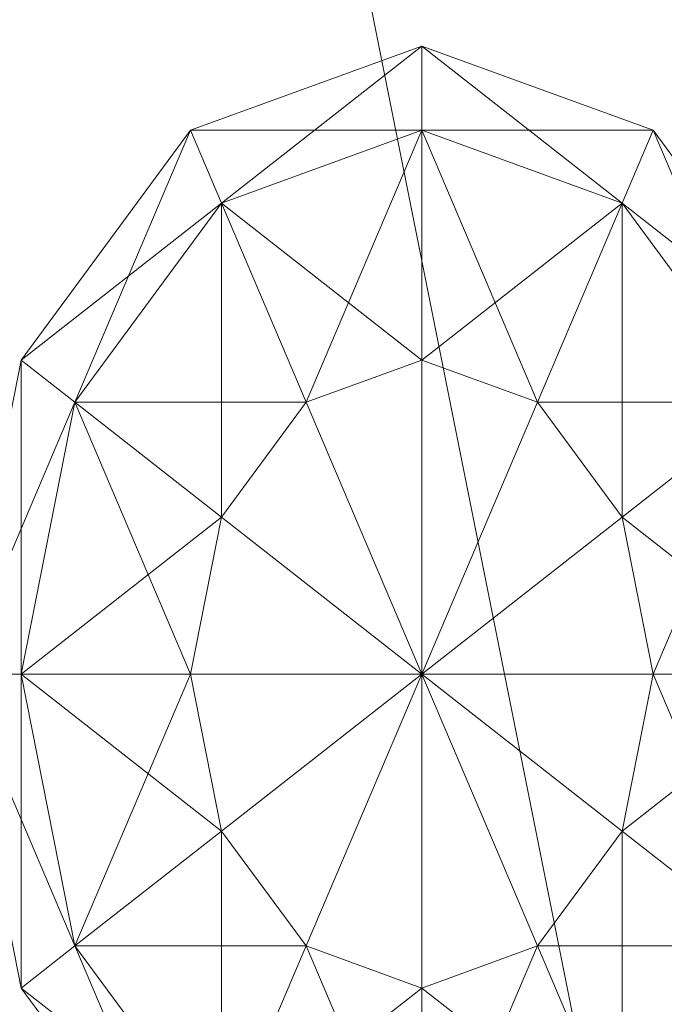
# Model space of a CAD drawing. Header units: millimetres. Extents: x -1675 to 29381, y -3645 to 22555.
# Tile 794 of 834: x 21029 to 21224, y 18620 to 18918. Entities that reach past the tile are written whole.
import ezdxf

# ---------------------------------------------------------------- set-up
doc = ezdxf.new("R2010")
doc.units = ezdxf.units.MM
doc.layers.add('A-GENM-____-OTLN', color=13, linetype='Continuous', lineweight=9)

msp = doc.modelspace()

# ---------------------------------------------------------------- meshes
at = {"layer": 'A-GENM-____-OTLN'}
mesh = msp.add_polyface(dxfattribs=at)
corners = [(19076.83, 22250, 1), (19076.83, 21950, 1), (18946.97, 21950, 1), (18046.02, 21950, 1), (16456.02, 20320, 1), (16432.02, 20500, 1), (16456.02, 20500, 1), (16432.02, 22250, 1), (16636.02, 21950, 1), (16456.02, 21950, 1), (16636.02, 16611.28, 1), (16456.02, 18420, 1), (26236.02, 21950, 1), (26169.77, 21950, 1), (26536.02, 22250, 1), (26536.02, 16140, 1), (26236.02, 16340, 1), (21966.02, 18270, 1), (21966.02, 18506.61, 1), (22166.02, 18670.43, 1), (22166.02, 17940, 1), (20916.02, 18270, 1), (21266.02, 18090, 1), (20916.02, 18090, 1), (20916.02, 20020, 1), (20736.02, 17970, 1), (20736.02, 21950, 1), (20196.02, 21950, 1), (24886.02, 21950, 1), (22166.02, 21950, 1), (22166.02, 20850, 1), (21966.02, 20850, 1), (21966.02, 20020, 1), (22166.02, 20200, 1), (21266.02, 18270, 1), (22736.02, 21950, 1), (21966.02, 21950, 1), (21966.02, 20020, 1), (21966.02, 20200, 1), (20916.02, 20200, 1), (20916.02, 21950, 1)]
mesh.append_faces([[corners[k] for k in face] for face in [(22, 21, 34)]], dxfattribs={"vtx0": -1})
mesh.append_faces([[corners[k] for k in face] for face in [(3, 0, 2), (0, 3, 7), (10, 11, 8), (15, 12, 14), (12, 15, 16), (20, 17, 19), (28, 14, 13), (35, 14, 28), (37, 33, 32), (14, 35, 0), (33, 37, 38), (24, 39, 37), (40, 0, 36)]], dxfattribs={"vtx0": -1, "vtx1": -1})
mesh.append_faces([[corners[k] for k in face] for face in [(9, 7, 8), (4, 6, 8), (0, 29, 36), (0, 40, 26), (26, 39, 24)]], dxfattribs={"vtx0": -1, "vtx1": -1, "vtx2": -1})
mesh.append_faces([[corners[k] for k in face] for face in [(0, 1, 2), (4, 5, 6), (7, 3, 8), (8, 11, 4), (21, 22, 23), (24, 25, 26), (32, 33, 19), (19, 18, 32), (29, 31, 36), (0, 35, 29), (25, 24, 21), (26, 40, 39)]], dxfattribs={"vtx0": -1, "vtx2": -1})
mesh.append_faces([[corners[k] for k in face] for face in [(6, 9, 8), (12, 13, 14), (17, 18, 19), (27, 1, 0), (26, 27, 0), (39, 38, 37)]], dxfattribs={"vtx1": -1, "vtx2": -1})
mesh.append_faces([[corners[k] for k in face] for face in [(29, 30, 31)]], dxfattribs={"vtx2": -1})
mesh = msp.add_polyface(dxfattribs=at)
corners = [(16432.02, 20500, 2949), (16456.02, 21950, 2949), (16456.02, 20500, 2949), (16432.02, 18420, 2949), (16456.02, 20320, 2949), (16456.02, 18420, 2949), (19076.83, 16340, 2949), (18946.97, 21950, 2949), (19076.83, 21950, 2949), (16636.02, 16611.28, 2949), (16636.02, 21950, 2949), (20736.02, 17970, 2949), (20736.02, 21950, 2949), (21266.02, 18270, 2949), (20916.02, 18270, 2949), (20916.02, 20020, 2949), (16636.02, 21950, 2949), (16636.02, 16611.28, 2949), (16456.02, 18240, 2949), (16432.02, 18240, 2949), (16456.02, 18240, 2949), (16432.02, 18240, 2949), (20916.02, 17970, 2949), (20916.02, 18090, 2949), (21266.02, 18090, 2949), (20736.02, 17499.08, 2949), (19076.83, 22250, 2949), (16432.02, 20320, 2949), (16432.02, 21950, 2949), (16432.02, 22250, 2949), (18046.02, 21950, 2949), (20916.02, 20020, 2949), (20196.02, 21950, 2949), (22166.02, 21950, 2949), (21966.02, 21950, 2949), (20916.02, 21950, 2949), (20916.02, 20200, 2949)]
mesh.append_faces([[corners[k] for k in face] for face in [(30, 26, 7), (26, 30, 29)]], dxfattribs={"vtx0": -1, "vtx1": -1})
mesh.append_faces([[corners[k] for k in face] for face in [(0, 1, 2), (3, 4, 5), (6, 7, 8), (7, 6, 9), (11, 6, 8), (16, 9, 17), (18, 19, 20), (19, 18, 21), (22, 23, 24), (25, 22, 24), (26, 8, 7), (5, 19, 3), (4, 27, 0), (1, 28, 29), (19, 5, 20), (4, 0, 2), (1, 29, 16), (2, 1, 16), (17, 5, 16), (4, 2, 16), (16, 5, 4), (14, 24, 23), (23, 22, 11), (31, 11, 12), (24, 14, 13), (11, 14, 23), (26, 33, 34), (35, 26, 34), (26, 35, 12), (12, 36, 31), (12, 35, 36)]], dxfattribs={"vtx0": -1, "vtx1": -1, "vtx2": -1})
mesh.append_faces([[corners[k] for k in face] for face in [(9, 10, 7), (13, 14, 15), (9, 16, 10), (29, 30, 16), (11, 31, 14)]], dxfattribs={"vtx0": -1, "vtx2": -1})
mesh.append_faces([[corners[k] for k in face] for face in [(8, 12, 11), (32, 8, 26), (12, 32, 26)]], dxfattribs={"vtx1": -1, "vtx2": -1})
mesh = msp.add_polyface(dxfattribs=at)
corners = [(26536.02, 16140, -50), (19076.83, 22250, -50), (26536.02, 22250, -50)]
mesh.append_faces([[corners[k] for k in face] for face in [(1, 2, 0)]])
mesh = msp.add_polyface(dxfattribs=at)
corners = [(19076.83, 16140, -50), (19076.83, 22250, -50), (26536.02, 16140, -50)]
mesh.append_faces([[corners[k] for k in face] for face in [(0, 1, 2)]])
mesh = msp.add_polyface(dxfattribs=at)
corners = [(26536.02, 22250), (19076.83, 16140), (26536.02, 16140)]
mesh.append_faces([[corners[k] for k in face] for face in [(1, 2, 0)]])
mesh = msp.add_polyface(dxfattribs=at)
corners = [(19076.83, 22250), (19076.83, 16140), (26536.02, 22250)]
mesh.append_faces([[corners[k] for k in face] for face in [(0, 1, 2)]])
mesh = msp.add_polyface(dxfattribs=at)
corners = [(26536.02, 16140, 2950), (19076.83, 22250, 2950), (26536.02, 22250, 2950)]
mesh.append_faces([[corners[k] for k in face] for face in [(1, 2, 0)]])
mesh = msp.add_polyface(dxfattribs=at)
corners = [(19076.83, 16140, 2950), (19076.83, 22250, 2950), (26536.02, 16140, 2950)]
mesh.append_faces([[corners[k] for k in face] for face in [(0, 1, 2)]])
mesh = msp.add_polyface(dxfattribs=at)
corners = [(26536.02, 22250, 3000), (19076.83, 16140, 3000), (26536.02, 16140, 3000)]
mesh.append_faces([[corners[k] for k in face] for face in [(1, 2, 0)]])
mesh = msp.add_polyface(dxfattribs=at)
corners = [(19076.83, 22250, 3000), (19076.83, 16140, 3000), (26536.02, 22250, 3000)]
mesh.append_faces([[corners[k] for k in face] for face in [(0, 1, 2)]])
mesh = msp.add_polyface(dxfattribs=at)
corners = [(26169.77, 21950, 2949), (26236.02, 21950, 2949), (26236.02, 16340, 2949), (22166.02, 18670.43, 2949), (22166.02, 21950, 2949), (21966.02, 20850, 2949), (20916.02, 21950, 2949), (21966.02, 21950, 2949), (20916.02, 20200, 2949), (21966.02, 20200, 2949), (21966.02, 18506.61, 2949), (21966.02, 18270, 2949), (21677.17, 18270, 2949), (20916.02, 20020, 2949), (21966.02, 20020, 2949), (21266.02, 18270, 2949), (21966.02, 17940, 2949), (22166.02, 17940, 2949), (22166.02, 18670.43, 2949), (20736.02, 17499.08, 2949), (21266.02, 18090, 2949), (22166.02, 20200, 2949), (22166.02, 20850, 2949), (22166.02, 21950, 2949), (21966.02, 20020, 2949), (20916.02, 20020, 2949), (26169.77, 21950, 2949), (26536.02, 22250, 2949), (26536.02, 16140, 2949), (24886.02, 21950, 2949), (22736.02, 21950, 2949), (19076.83, 22250, 2949)]
mesh.append_faces([[corners[k] for k in face] for face in [(4, 22, 23), (28, 1, 27), (29, 27, 26), (30, 27, 29), (27, 30, 31)]], dxfattribs={"vtx0": -1, "vtx1": -1})
mesh.append_faces([[corners[k] for k in face] for face in [(3, 0, 2), (5, 6, 7), (6, 5, 8), (5, 9, 8), (10, 11, 12), (13, 14, 10), (10, 12, 15), (15, 13, 10), (16, 12, 11), (17, 18, 3), (16, 19, 12), (20, 15, 12), (20, 12, 19), (21, 9, 5), (21, 3, 18), (21, 5, 22), (3, 21, 4), (22, 4, 21), (13, 24, 14), (1, 28, 2), (11, 17, 16), (11, 10, 18), (17, 11, 18), (23, 22, 5), (14, 21, 18), (18, 10, 14), (23, 5, 7), (24, 21, 14), (21, 24, 9), (8, 9, 24), (25, 8, 24)]], dxfattribs={"vtx0": -1, "vtx1": -1, "vtx2": -1})
mesh.append_faces([[corners[k] for k in face] for face in [(3, 4, 0), (24, 13, 25), (31, 30, 23)]], dxfattribs={"vtx0": -1, "vtx2": -1})
mesh.append_faces([[corners[k] for k in face] for face in [(0, 1, 2), (1, 26, 27)]], dxfattribs={"vtx1": -1, "vtx2": -1})
mesh = msp.add_polyface(dxfattribs=at)
corners = [(21966.02, 21950, 3200), (21966.02, 20850, 3200), (22166.02, 20850, 3200), (22166.02, 21950, 3200), (22736.02, 21950, 3200), (22736.02, 22250, 3200), (20196.02, 22250, 3200), (20196.02, 21950, 3200), (20736.02, 21950, 3200), (20736.02, 17970, 3200), (20916.02, 17970, 3200), (20916.02, 18090, 3200), (21266.02, 18090, 3200), (21266.02, 18270, 3200), (20916.02, 18270, 3200), (20916.02, 20020, 3200), (21966.02, 20020, 3200), (21966.02, 17940, 3200), (22166.02, 17940, 3200), (22166.02, 20200, 3200), (20916.02, 20200, 3200), (20916.02, 21950, 3200)]
mesh.append_faces([[corners[k] for k in face] for face in [(14, 11, 12, 13)]], dxfattribs={"vtx0": -1})
mesh.append_faces([[corners[k] for k in face] for face in [(9, 14, 15, 8), (20, 15, 16, 19), (6, 21, 0, 5)]], dxfattribs={"vtx0": -1, "vtx2": -1})
mesh.append_faces([[corners[k] for k in face] for face in [(18, 19, 16, 17)]], dxfattribs={"vtx1": -1})
mesh.append_faces([[corners[k] for k in face] for face in [(20, 21, 8, 15)]], dxfattribs={"vtx1": -1, "vtx2": -1, "vtx3": -1})
mesh.append_faces([[corners[k] for k in face] for face in [(9, 10, 11, 14), (6, 7, 8, 21), (3, 4, 5, 0)]], dxfattribs={"vtx2": -1, "vtx3": -1})
mesh.append_faces([[corners[k] for k in face] for face in [(0, 1, 2, 3)]], dxfattribs={"vtx3": -1})
mesh = msp.add_polyface(dxfattribs=at)
corners = [(20916.02, 18270), (21246.02, 18270), (21246.02, 18090), (20916.02, 18090), (20916.02, 17970), (20736.02, 17970), (20736.02, 21950), (20196.02, 21950), (20196.02, 22250), (22736.02, 22250), (22736.02, 21950), (22166.02, 21950), (22166.02, 20870), (21966.02, 20870), (21966.02, 21950), (20916.02, 21950), (20916.02, 20200), (21616.02, 20200), (21616.02, 20180), (22166.02, 20180), (22166.02, 17940), (21986.02, 17940), (21986.02, 18630), (21966.02, 18630), (21966.02, 20020), (20916.02, 20020)]
mesh.append_faces([[corners[k] for k in face] for face in [(22, 19, 20, 21), (14, 11, 12, 13)]], dxfattribs={"vtx0": -1})
mesh.append_faces([[corners[k] for k in face] for face in [(18, 25, 16, 17), (8, 15, 6, 7)]], dxfattribs={"vtx0": -1, "vtx1": -1})
mesh.append_faces([[corners[k] for k in face] for face in [(6, 15, 16, 25)]], dxfattribs={"vtx0": -1, "vtx2": -1, "vtx3": -1})
mesh.append_faces([[corners[k] for k in face] for face in [(18, 19, 24, 25), (8, 9, 14, 15), (25, 0, 5, 6)]], dxfattribs={"vtx1": -1, "vtx3": -1})
mesh.append_faces([[corners[k] for k in face] for face in [(22, 23, 24, 19), (9, 10, 11, 14), (3, 4, 5, 0)]], dxfattribs={"vtx2": -1, "vtx3": -1})
mesh.append_faces([[corners[k] for k in face] for face in [(0, 1, 2, 3)]], dxfattribs={"vtx3": -1})
mesh = msp.add_polyface(dxfattribs=at)
corners = [(19076.83, 16340, 1), (18946.97, 21950, 1), (19076.83, 21950, 1), (20736.02, 17070, 1), (20736.02, 16340, 1), (19320.99, 16340, 1), (20736.02, 17499.08, 1), (20736.02, 17970, 1), (20736.02, 21950, 1), (26169.77, 21950, 1), (26236.02, 21950, 1), (26236.02, 16340, 1), (22166.02, 16340, 1), (22166.02, 18670.43, 1), (22166.02, 21950, 1), (21966.02, 20850, 1), (20916.02, 21950, 1), (21966.02, 21950, 1), (20916.02, 20200, 1), (21966.02, 20200, 1), (21966.02, 18506.61, 1), (21966.02, 18270, 1), (21677.17, 18270, 1), (21266.02, 18270, 1), (20916.02, 18270, 1), (20916.02, 20020, 1), (21966.02, 20020, 1), (20916.02, 17070, 1), (21966.02, 17940, 1), (22166.02, 17940, 1), (22166.02, 18670.43, 1), (21966.02, 17040, 1), (20916.02, 16140, 1), (22166.02, 17040, 1), (20916.02, 17970, 1), (20916.02, 18090, 1), (21266.02, 18090, 1), (22166.02, 20200, 1), (22166.02, 20850, 1), (22166.02, 21950, 1), (21966.02, 20020, 1), (20916.02, 20020, 1)]
mesh.append_faces([[corners[k] for k in face] for face in [(15, 16, 17), (14, 38, 39), (40, 25, 41)]], dxfattribs={"vtx0": -1})
mesh.append_faces([[corners[k] for k in face] for face in [(16, 15, 18), (28, 22, 21), (31, 29, 33), (37, 13, 30)]], dxfattribs={"vtx0": -1, "vtx1": -1})
mesh.append_faces([[corners[k] for k in face] for face in [(5, 6, 3), (7, 0, 2), (5, 7, 6), (13, 9, 11), (20, 22, 23), (23, 25, 20), (28, 6, 22), (29, 13, 12), (6, 28, 27), (29, 12, 33), (28, 31, 27), (6, 34, 36), (36, 22, 6), (13, 37, 14), (38, 14, 37)]], dxfattribs={"vtx0": -1, "vtx1": -1, "vtx2": -1})
mesh.append_faces([[corners[k] for k in face] for face in [(0, 1, 2), (7, 5, 0), (13, 14, 9), (15, 19, 18), (25, 26, 20), (31, 32, 27), (31, 28, 29), (6, 7, 34), (37, 15, 38), (25, 40, 26)]], dxfattribs={"vtx0": -1, "vtx2": -1})
mesh.append_faces([[corners[k] for k in face] for face in [(11, 12, 13), (20, 21, 22), (27, 3, 6), (29, 30, 13), (36, 23, 22), (37, 19, 15)]], dxfattribs={"vtx1": -1, "vtx2": -1})
mesh.append_faces([[corners[k] for k in face] for face in [(3, 4, 5), (2, 8, 7), (9, 10, 11), (23, 24, 25), (34, 35, 36)]], dxfattribs={"vtx2": -1})
mesh = msp.add_polyface(dxfattribs=at)
corners = [(20876.02, 19010, 760), (21356.02, 19010, 760), (21356.02, 18430, 760), (20876.02, 18430, 760)]
mesh.append_faces([[corners[k] for k in face] for face in [(1, 2, 3, 0)]])
mesh = msp.add_polyface(dxfattribs=at)
corners = [(20876.02, 19010, 840), (20876.02, 18430, 840), (21356.02, 18430, 840), (21356.02, 19010, 840)]
mesh.append_faces([[corners[k] for k in face] for face in [(0, 1, 2, 3)]])
mesh = msp.add_polyface(dxfattribs=at)
corners = [(20916.02, 18970, 40), (21316.02, 18970, 40), (21316.02, 18470, 40), (20916.02, 18470, 40)]
mesh.append_faces([[corners[k] for k in face] for face in [(1, 2, 3, 0)]])
mesh = msp.add_polyface(dxfattribs=at)
corners = [(20916.02, 18970, 760), (20916.02, 18470, 760), (21316.02, 18470, 760), (21316.02, 18970, 760)]
mesh.append_faces([[corners[k] for k in face] for face in [(0, 1, 2, 3)]])
mesh = msp.add_polyface(dxfattribs=at)
corners = [(21151.02, 18910, 830), (21081.02, 18884.54, 830), (21090.39, 18862.5, 852.5)]
mesh.append_faces([[corners[k] for k in face] for face in [(1, 2, 0)]])
mesh = msp.add_polyface(dxfattribs=at)
corners = [(21151.02, 18884.54, 807.5), (21081.02, 18884.54, 830), (21151.02, 18910, 830)]
mesh.append_faces([[corners[k] for k in face] for face in [(0, 1, 2)]])
mesh = msp.add_polyface(dxfattribs=at)
corners = [(21151.02, 18910, 830), (21090.39, 18862.5, 852.5), (21151.02, 18884.54, 852.5)]
mesh.append_faces([[corners[k] for k in face] for face in [(1, 2, 0)]])
mesh = msp.add_polyface(dxfattribs=at)
corners = [(21221.02, 18884.54, 830), (21151.02, 18910, 830), (21151.02, 18884.54, 852.5)]
mesh.append_faces([[corners[k] for k in face] for face in [(2, 0, 1)]])
mesh = msp.add_polyface(dxfattribs=at)
corners = [(21211.64, 18862.5, 807.5), (21151.02, 18884.54, 807.5), (21151.02, 18910, 830)]
mesh.append_faces([[corners[k] for k in face] for face in [(0, 1, 2)]])
mesh = msp.add_polyface(dxfattribs=at)
corners = [(21211.64, 18862.5, 807.5), (21151.02, 18910, 830), (21221.02, 18884.54, 830)]
mesh.append_faces([[corners[k] for k in face] for face in [(2, 0, 1)]])
mesh = msp.add_polyface(dxfattribs=at)
corners = [(21081.02, 18884.54, 830), (21029.77, 18815, 830), (21046.02, 18802.27, 852.5)]
mesh.append_faces([[corners[k] for k in face] for face in [(1, 2, 0)]])
mesh = msp.add_polyface(dxfattribs=at)
corners = [(21090.39, 18862.5, 807.5), (21029.77, 18815, 830), (21081.02, 18884.54, 830)]
mesh.append_faces([[corners[k] for k in face] for face in [(0, 1, 2)]])
mesh = msp.add_polyface(dxfattribs=at)
corners = [(21081.02, 18884.54, 830), (21046.02, 18802.27, 852.5), (21090.39, 18862.5, 852.5)]
mesh.append_faces([[corners[k] for k in face] for face in [(1, 2, 0)]])
mesh = msp.add_polyface(dxfattribs=at)
corners = [(21151.02, 18884.54, 807.5), (21090.39, 18862.5, 807.5), (21081.02, 18884.54, 830)]
mesh.append_faces([[corners[k] for k in face] for face in [(0, 1, 2)]])
mesh = msp.add_polyface(dxfattribs=at)
corners = [(21151.02, 18884.54, 852.5), (21090.39, 18862.5, 852.5), (21116.02, 18802.27, 868.97)]
mesh.append_faces([[corners[k] for k in face] for face in [(1, 2, 0)]])
mesh = msp.add_polyface(dxfattribs=at)
corners = [(21151.02, 18815, 791.03), (21090.39, 18862.5, 807.5), (21151.02, 18884.54, 807.5)]
mesh.append_faces([[corners[k] for k in face] for face in [(0, 1, 2)]])
mesh = msp.add_polyface(dxfattribs=at)
corners = [(21151.02, 18884.54, 852.5), (21116.02, 18802.27, 868.97), (21151.02, 18815, 868.97)]
mesh.append_faces([[corners[k] for k in face] for face in [(1, 2, 0)]])
mesh = msp.add_polyface(dxfattribs=at)
corners = [(21211.64, 18862.5, 852.5), (21151.02, 18884.54, 852.5), (21151.02, 18815, 868.97)]
mesh.append_faces([[corners[k] for k in face] for face in [(2, 0, 1)]])
mesh = msp.add_polyface(dxfattribs=at)
corners = [(21221.02, 18884.54, 830), (21151.02, 18884.54, 852.5), (21211.64, 18862.5, 852.5)]
mesh.append_faces([[corners[k] for k in face] for face in [(1, 2, 0)]])
mesh = msp.add_polyface(dxfattribs=at)
corners = [(21186.02, 18802.27, 791.03), (21151.02, 18815, 791.03), (21151.02, 18884.54, 807.5)]
mesh.append_faces([[corners[k] for k in face] for face in [(0, 1, 2)]])
mesh = msp.add_polyface(dxfattribs=at)
corners = [(21186.02, 18802.27, 791.03), (21151.02, 18884.54, 807.5), (21211.64, 18862.5, 807.5)]
mesh.append_faces([[corners[k] for k in face] for face in [(2, 0, 1)]])
mesh = msp.add_polyface(dxfattribs=at)
corners = [(21272.26, 18815, 830), (21221.02, 18884.54, 830), (21211.64, 18862.5, 852.5)]
mesh.append_faces([[corners[k] for k in face] for face in [(2, 0, 1)]])
mesh = msp.add_polyface(dxfattribs=at)
corners = [(21256.02, 18802.27, 807.5), (21211.64, 18862.5, 807.5), (21221.02, 18884.54, 830)]
mesh.append_faces([[corners[k] for k in face] for face in [(0, 1, 2)]])
mesh = msp.add_polyface(dxfattribs=at)
corners = [(21256.02, 18802.27, 807.5), (21221.02, 18884.54, 830), (21272.26, 18815, 830)]
mesh.append_faces([[corners[k] for k in face] for face in [(2, 0, 1)]])
mesh = msp.add_polyface(dxfattribs=at)
corners = [(21090.39, 18862.5, 807.5), (21046.02, 18802.27, 807.5), (21029.77, 18815, 830)]
mesh.append_faces([[corners[k] for k in face] for face in [(0, 1, 2)]])
mesh = msp.add_polyface(dxfattribs=at)
corners = [(21090.39, 18862.5, 852.5), (21046.02, 18802.27, 852.5), (21090.39, 18767.5, 868.97)]
mesh.append_faces([[corners[k] for k in face] for face in [(1, 2, 0)]])
mesh = msp.add_polyface(dxfattribs=at)
corners = [(21116.02, 18802.27, 791.03), (21046.02, 18802.27, 807.5), (21090.39, 18862.5, 807.5)]
mesh.append_faces([[corners[k] for k in face] for face in [(0, 1, 2)]])
mesh = msp.add_polyface(dxfattribs=at)
corners = [(21090.39, 18862.5, 852.5), (21090.39, 18767.5, 868.97), (21116.02, 18802.27, 868.97)]
mesh.append_faces([[corners[k] for k in face] for face in [(0, 1, 2)]])
mesh = msp.add_polyface(dxfattribs=at)
corners = [(21151.02, 18815, 791.03), (21116.02, 18802.27, 791.03), (21090.39, 18862.5, 807.5)]
mesh.append_faces([[corners[k] for k in face] for face in [(0, 1, 2)]])
mesh = msp.add_polyface(dxfattribs=at)
corners = [(21211.64, 18862.5, 852.5), (21151.02, 18815, 868.97), (21186.02, 18802.27, 868.97)]
mesh.append_faces([[corners[k] for k in face] for face in [(1, 2, 0)]])
mesh = msp.add_polyface(dxfattribs=at)
corners = [(21256.02, 18802.27, 852.5), (21211.64, 18862.5, 852.5), (21186.02, 18802.27, 868.97)]
mesh.append_faces([[corners[k] for k in face] for face in [(2, 0, 1)]])
mesh = msp.add_polyface(dxfattribs=at)
corners = [(21211.64, 18767.5, 791.03), (21186.02, 18802.27, 791.03), (21211.64, 18862.5, 807.5)]
mesh.append_faces([[corners[k] for k in face] for face in [(2, 0, 1)]])
mesh = msp.add_polyface(dxfattribs=at)
corners = [(21272.26, 18815, 830), (21211.64, 18862.5, 852.5), (21256.02, 18802.27, 852.5)]
mesh.append_faces([[corners[k] for k in face] for face in [(1, 2, 0)]])
mesh = msp.add_polyface(dxfattribs=at)
corners = [(21211.64, 18767.5, 791.03), (21211.64, 18862.5, 807.5), (21256.02, 18802.27, 807.5)]
mesh.append_faces([[corners[k] for k in face] for face in [(2, 0, 1)]])
mesh = msp.add_polyface(dxfattribs=at)
corners = [(21029.77, 18815, 830), (21011.02, 18720, 830), (21029.77, 18720, 852.5)]
mesh.append_faces([[corners[k] for k in face] for face in [(1, 2, 0)]])
mesh = msp.add_polyface(dxfattribs=at)
corners = [(21046.02, 18802.27, 807.5), (21011.02, 18720, 830), (21029.77, 18815, 830)]
mesh.append_faces([[corners[k] for k in face] for face in [(0, 1, 2)]])
mesh = msp.add_polyface(dxfattribs=at)
corners = [(21029.77, 18815, 830), (21029.77, 18720, 852.5), (21046.02, 18802.27, 852.5)]
mesh.append_faces([[corners[k] for k in face] for face in [(0, 1, 2)]])
mesh = msp.add_polyface(dxfattribs=at)
corners = [(21151.02, 18815, 868.97), (21116.02, 18802.27, 868.97), (21151.02, 18720, 875)]
mesh.append_faces([[corners[k] for k in face] for face in [(1, 2, 0)]])
mesh = msp.add_polyface(dxfattribs=at)
corners = [(21151.02, 18720, 785), (21116.02, 18802.27, 791.03), (21151.02, 18815, 791.03)]
mesh.append_faces([[corners[k] for k in face] for face in [(0, 1, 2)]])
mesh = msp.add_polyface(dxfattribs=at)
corners = [(21186.02, 18802.27, 868.97), (21151.02, 18815, 868.97), (21151.02, 18720, 875)]
mesh.append_faces([[corners[k] for k in face] for face in [(2, 0, 1)]])
mesh = msp.add_polyface(dxfattribs=at)
corners = [(21151.02, 18720, 785), (21151.02, 18815, 791.03), (21186.02, 18802.27, 791.03)]
mesh.append_faces([[corners[k] for k in face] for face in [(2, 0, 1)]])
mesh = msp.add_polyface(dxfattribs=at)
corners = [(21046.02, 18802.27, 807.5), (21029.77, 18720, 807.5), (21011.02, 18720, 830)]
mesh.append_faces([[corners[k] for k in face] for face in [(0, 1, 2)]])
mesh = msp.add_polyface(dxfattribs=at)
corners = [(21046.02, 18802.27, 852.5), (21029.77, 18720, 852.5), (21081.02, 18720, 868.97)]
mesh.append_faces([[corners[k] for k in face] for face in [(1, 2, 0)]])
mesh = msp.add_polyface(dxfattribs=at)
corners = [(21090.39, 18767.5, 791.03), (21029.77, 18720, 807.5), (21046.02, 18802.27, 807.5)]
mesh.append_faces([[corners[k] for k in face] for face in [(0, 1, 2)]])
mesh = msp.add_polyface(dxfattribs=at)
corners = [(21046.02, 18802.27, 852.5), (21081.02, 18720, 868.97), (21090.39, 18767.5, 868.97)]
mesh.append_faces([[corners[k] for k in face] for face in [(0, 1, 2)]])
mesh = msp.add_polyface(dxfattribs=at)
corners = [(21116.02, 18802.27, 791.03), (21090.39, 18767.5, 791.03), (21046.02, 18802.27, 807.5)]
mesh.append_faces([[corners[k] for k in face] for face in [(0, 1, 2)]])
mesh = msp.add_polyface(dxfattribs=at)
corners = [(21116.02, 18802.27, 868.97), (21090.39, 18767.5, 868.97), (21151.02, 18720, 875)]
mesh.append_faces([[corners[k] for k in face] for face in [(1, 2, 0)]])
mesh = msp.add_polyface(dxfattribs=at)
corners = [(21151.02, 18720, 785), (21090.39, 18767.5, 791.03), (21116.02, 18802.27, 791.03)]
mesh.append_faces([[corners[k] for k in face] for face in [(0, 1, 2)]])
mesh = msp.add_polyface(dxfattribs=at)
corners = [(21211.64, 18767.5, 868.97), (21186.02, 18802.27, 868.97), (21151.02, 18720, 875)]
mesh.append_faces([[corners[k] for k in face] for face in [(2, 0, 1)]])
mesh = msp.add_polyface(dxfattribs=at)
corners = [(21151.02, 18720, 785), (21186.02, 18802.27, 791.03), (21211.64, 18767.5, 791.03)]
mesh.append_faces([[corners[k] for k in face] for face in [(2, 0, 1)]])
mesh = msp.add_polyface(dxfattribs=at)
corners = [(21256.02, 18802.27, 852.5), (21186.02, 18802.27, 868.97), (21211.64, 18767.5, 868.97)]
mesh.append_faces([[corners[k] for k in face] for face in [(1, 2, 0)]])
mesh = msp.add_polyface(dxfattribs=at)
corners = [(21272.26, 18720, 852.5), (21256.02, 18802.27, 852.5), (21211.64, 18767.5, 868.97)]
mesh.append_faces([[corners[k] for k in face] for face in [(2, 0, 1)]])
mesh = msp.add_polyface(dxfattribs=at)
corners = [(21221.02, 18720, 791.03), (21211.64, 18767.5, 791.03), (21256.02, 18802.27, 807.5)]
mesh.append_faces([[corners[k] for k in face] for face in [(2, 0, 1)]])
mesh = msp.add_polyface(dxfattribs=at)
corners = [(21221.02, 18720, 791.03), (21256.02, 18802.27, 807.5), (21272.26, 18720, 807.5)]
mesh.append_faces([[corners[k] for k in face] for face in [(2, 0, 1)]])
mesh = msp.add_polyface(dxfattribs=at)
corners = [(21090.39, 18767.5, 791.03), (21081.02, 18720, 791.03), (21029.77, 18720, 807.5)]
mesh.append_faces([[corners[k] for k in face] for face in [(0, 1, 2)]])
mesh = msp.add_polyface(dxfattribs=at)
corners = [(21090.39, 18767.5, 868.97), (21081.02, 18720, 868.97), (21151.02, 18720, 875)]
mesh.append_faces([[corners[k] for k in face] for face in [(1, 2, 0)]])
mesh = msp.add_polyface(dxfattribs=at)
corners = [(21151.02, 18720, 785), (21081.02, 18720, 791.03), (21090.39, 18767.5, 791.03)]
mesh.append_faces([[corners[k] for k in face] for face in [(0, 1, 2)]])
mesh = msp.add_polyface(dxfattribs=at)
corners = [(21221.02, 18720, 868.97), (21211.64, 18767.5, 868.97), (21151.02, 18720, 875)]
mesh.append_faces([[corners[k] for k in face] for face in [(2, 0, 1)]])
mesh = msp.add_polyface(dxfattribs=at)
corners = [(21151.02, 18720, 785), (21211.64, 18767.5, 791.03), (21221.02, 18720, 791.03)]
mesh.append_faces([[corners[k] for k in face] for face in [(2, 0, 1)]])
mesh = msp.add_polyface(dxfattribs=at)
corners = [(21272.26, 18720, 852.5), (21211.64, 18767.5, 868.97), (21221.02, 18720, 868.97)]
mesh.append_faces([[corners[k] for k in face] for face in [(1, 2, 0)]])
mesh = msp.add_polyface(dxfattribs=at)
corners = [(21011.02, 18720, 830), (21029.77, 18625, 830), (21046.02, 18637.72, 852.5)]
mesh.append_faces([[corners[k] for k in face] for face in [(0, 1, 2)]])
mesh = msp.add_polyface(dxfattribs=at)
corners = [(21011.02, 18720, 830), (21046.02, 18637.72, 852.5), (21029.77, 18720, 852.5)]
mesh.append_faces([[corners[k] for k in face] for face in [(0, 1, 2)]])
mesh = msp.add_polyface(dxfattribs=at)
corners = [(21029.77, 18720, 807.5), (21029.77, 18625, 830), (21011.02, 18720, 830)]
mesh.append_faces([[corners[k] for k in face] for face in [(0, 1, 2)]])
mesh = msp.add_polyface(dxfattribs=at)
corners = [(21029.77, 18720, 852.5), (21046.02, 18637.72, 852.5), (21090.39, 18672.5, 868.97)]
mesh.append_faces([[corners[k] for k in face] for face in [(0, 1, 2)]])
mesh = msp.add_polyface(dxfattribs=at)
corners = [(21029.77, 18720, 852.5), (21090.39, 18672.5, 868.97), (21081.02, 18720, 868.97)]
mesh.append_faces([[corners[k] for k in face] for face in [(0, 1, 2)]])
mesh = msp.add_polyface(dxfattribs=at)
corners = [(21029.77, 18720, 807.5), (21046.02, 18637.72, 807.5), (21029.77, 18625, 830)]
mesh.append_faces([[corners[k] for k in face] for face in [(1, 2, 0)]])
mesh = msp.add_polyface(dxfattribs=at)
corners = [(21081.02, 18720, 791.03), (21046.02, 18637.72, 807.5), (21029.77, 18720, 807.5)]
mesh.append_faces([[corners[k] for k in face] for face in [(0, 1, 2)]])
mesh = msp.add_polyface(dxfattribs=at)
corners = [(21081.02, 18720, 791.03), (21090.39, 18672.5, 791.03), (21046.02, 18637.72, 807.5)]
mesh.append_faces([[corners[k] for k in face] for face in [(1, 2, 0)]])
mesh = msp.add_polyface(dxfattribs=at)
corners = [(21081.02, 18720, 868.97), (21090.39, 18672.5, 868.97), (21151.02, 18720, 875)]
mesh.append_faces([[corners[k] for k in face] for face in [(0, 1, 2)]])
mesh = msp.add_polyface(dxfattribs=at)
corners = [(21151.02, 18720, 785), (21090.39, 18672.5, 791.03), (21081.02, 18720, 791.03)]
mesh.append_faces([[corners[k] for k in face] for face in [(0, 1, 2)]])
mesh = msp.add_polyface(dxfattribs=at)
corners = [(21090.39, 18672.5, 868.97), (21116.02, 18637.72, 868.97), (21151.02, 18720, 875)]
mesh.append_faces([[corners[k] for k in face] for face in [(0, 1, 2)]])
mesh = msp.add_polyface(dxfattribs=at)
corners = [(21151.02, 18720, 785), (21116.02, 18637.72, 791.03), (21090.39, 18672.5, 791.03)]
mesh.append_faces([[corners[k] for k in face] for face in [(0, 1, 2)]])
mesh = msp.add_polyface(dxfattribs=at)
corners = [(21116.02, 18637.72, 868.97), (21151.02, 18625, 868.97), (21151.02, 18720, 875)]
mesh.append_faces([[corners[k] for k in face] for face in [(0, 1, 2)]])
mesh = msp.add_polyface(dxfattribs=at)
corners = [(21151.02, 18720, 785), (21151.02, 18625, 791.03), (21116.02, 18637.72, 791.03)]
mesh.append_faces([[corners[k] for k in face] for face in [(0, 1, 2)]])
mesh = msp.add_polyface(dxfattribs=at)
corners = [(21151.02, 18625, 868.97), (21186.02, 18637.72, 868.97), (21151.02, 18720, 875)]
mesh.append_faces([[corners[k] for k in face] for face in [(2, 0, 1)]])
mesh = msp.add_polyface(dxfattribs=at)
corners = [(21211.64, 18672.5, 868.97), (21221.02, 18720, 868.97), (21151.02, 18720, 875)]
mesh.append_faces([[corners[k] for k in face] for face in [(2, 0, 1)]])
mesh = msp.add_polyface(dxfattribs=at)
corners = [(21186.02, 18637.72, 868.97), (21211.64, 18672.5, 868.97), (21151.02, 18720, 875)]
mesh.append_faces([[corners[k] for k in face] for face in [(2, 0, 1)]])
mesh = msp.add_polyface(dxfattribs=at)
corners = [(21151.02, 18720, 785), (21186.02, 18637.72, 791.03), (21151.02, 18625, 791.03)]
mesh.append_faces([[corners[k] for k in face] for face in [(1, 2, 0)]])
mesh = msp.add_polyface(dxfattribs=at)
corners = [(21151.02, 18720, 785), (21221.02, 18720, 791.03), (21211.64, 18672.5, 791.03)]
mesh.append_faces([[corners[k] for k in face] for face in [(1, 2, 0)]])
mesh = msp.add_polyface(dxfattribs=at)
corners = [(21151.02, 18720, 785), (21211.64, 18672.5, 791.03), (21186.02, 18637.72, 791.03)]
mesh.append_faces([[corners[k] for k in face] for face in [(1, 2, 0)]])
mesh = msp.add_polyface(dxfattribs=at)
corners = [(21256.02, 18637.72, 852.5), (21221.02, 18720, 868.97), (21211.64, 18672.5, 868.97)]
mesh.append_faces([[corners[k] for k in face] for face in [(2, 0, 1)]])
mesh = msp.add_polyface(dxfattribs=at)
corners = [(21211.64, 18672.5, 791.03), (21221.02, 18720, 791.03), (21272.26, 18720, 807.5)]
mesh.append_faces([[corners[k] for k in face] for face in [(2, 0, 1)]])
mesh = msp.add_polyface(dxfattribs=at)
corners = [(21211.64, 18672.5, 791.03), (21272.26, 18720, 807.5), (21256.02, 18637.72, 807.5)]
mesh.append_faces([[corners[k] for k in face] for face in [(1, 2, 0)]])
mesh = msp.add_polyface(dxfattribs=at)
corners = [(21256.02, 18637.72, 852.5), (21272.26, 18720, 852.5), (21221.02, 18720, 868.97)]
mesh.append_faces([[corners[k] for k in face] for face in [(2, 0, 1)]])
mesh = msp.add_polyface(dxfattribs=at)
corners = [(21046.02, 18637.72, 852.5), (21116.02, 18637.72, 868.97), (21090.39, 18672.5, 868.97)]
mesh.append_faces([[corners[k] for k in face] for face in [(0, 1, 2)]])
mesh = msp.add_polyface(dxfattribs=at)
corners = [(21090.39, 18672.5, 791.03), (21090.39, 18577.5, 807.5), (21046.02, 18637.72, 807.5)]
mesh.append_faces([[corners[k] for k in face] for face in [(0, 1, 2)]])
mesh = msp.add_polyface(dxfattribs=at)
corners = [(21090.39, 18672.5, 791.03), (21116.02, 18637.72, 791.03), (21090.39, 18577.5, 807.5)]
mesh.append_faces([[corners[k] for k in face] for face in [(1, 2, 0)]])
mesh = msp.add_polyface(dxfattribs=at)
corners = [(21211.64, 18577.5, 852.5), (21211.64, 18672.5, 868.97), (21186.02, 18637.72, 868.97)]
mesh.append_faces([[corners[k] for k in face] for face in [(2, 0, 1)]])
mesh = msp.add_polyface(dxfattribs=at)
corners = [(21186.02, 18637.72, 791.03), (21211.64, 18672.5, 791.03), (21256.02, 18637.72, 807.5)]
mesh.append_faces([[corners[k] for k in face] for face in [(2, 0, 1)]])
mesh = msp.add_polyface(dxfattribs=at)
corners = [(21211.64, 18577.5, 852.5), (21256.02, 18637.72, 852.5), (21211.64, 18672.5, 868.97)]
mesh.append_faces([[corners[k] for k in face] for face in [(2, 0, 1)]])
mesh = msp.add_polyface(dxfattribs=at)
corners = [(20736.02, 17070, 2949), (20736.02, 16340, 2949), (19320.99, 16340, 2949), (20736.02, 17499.08, 2949), (20736.02, 17970, 2949), (19076.83, 16340, 2949), (26236.02, 16340, 2949), (22166.02, 16340, 2949), (22166.02, 18670.43, 2949), (26236.02, 16023.85, 2949), (22166.02, 16140, 2949), (26236.02, 16140, 2949), (22166.02, 14448.05, 2949), (26236.02, 16140, 2949), (21966.02, 15994.16, 2949), (20916.02, 16140, 2949), (21966.02, 16140, 2949), (22166.02, 16140, 2949), (22166.02, 15144.16, 2949), (21966.02, 14370.62, 2949), (21966.02, 15144.16, 2949), (22166.02, 15994.16, 2949), (20916.02, 17070, 2949), (21966.02, 17040, 2949), (22166.02, 17940, 2949), (22166.02, 16340, 2949), (22166.02, 17040, 2949), (21966.02, 17940, 2949), (20916.02, 17970, 2949), (26236.02, 13630, 2949), (26536.02, 16140, 2949), (19076.83, 16140, 2949)]
mesh.append_faces([[corners[k] for k in face] for face in [(13, 10, 17), (30, 11, 13), (17, 14, 16), (6, 16, 25), (16, 6, 30)]], dxfattribs={"vtx0": -1, "vtx1": -1})
mesh.append_faces([[corners[k] for k in face] for face in [(0, 1, 2), (2, 3, 0), (4, 2, 5), (2, 4, 3), (9, 10, 11), (10, 9, 12), (10, 13, 11), (14, 15, 16), (12, 18, 10), (19, 15, 20), (21, 17, 10), (15, 14, 20), (21, 10, 18), (18, 20, 14), (14, 21, 18), (22, 0, 3), (23, 16, 15), (24, 8, 7), (23, 15, 22), (3, 27, 22), (24, 7, 26), (27, 23, 22), (23, 27, 24), (23, 24, 26), (3, 4, 28), (29, 9, 30), (30, 9, 11), (17, 21, 14), (15, 2, 1), (1, 22, 15), (2, 15, 31), (22, 1, 0), (25, 23, 26), (23, 25, 16)]], dxfattribs={"vtx0": -1, "vtx1": -1, "vtx2": -1})
mesh.append_faces([[corners[k] for k in face] for face in [(6, 7, 8), (7, 25, 26)]], dxfattribs={"vtx1": -1, "vtx2": -1})
mesh = msp.add_polyface(dxfattribs=at)
corners = [(21029.77, 18625, 830), (21090.39, 18577.5, 852.5), (21046.02, 18637.72, 852.5)]
mesh.append_faces([[corners[k] for k in face] for face in [(0, 1, 2)]])
mesh = msp.add_polyface(dxfattribs=at)
corners = [(21046.02, 18637.72, 807.5), (21081.02, 18555.45, 830), (21029.77, 18625, 830)]
mesh.append_faces([[corners[k] for k in face] for face in [(1, 2, 0)]])
mesh = msp.add_polyface(dxfattribs=at)
corners = [(21046.02, 18637.72, 852.5), (21090.39, 18577.5, 852.5), (21116.02, 18637.72, 868.97)]
mesh.append_faces([[corners[k] for k in face] for face in [(0, 1, 2)]])
mesh = msp.add_polyface(dxfattribs=at)
corners = [(21046.02, 18637.72, 807.5), (21090.39, 18577.5, 807.5), (21081.02, 18555.45, 830)]
mesh.append_faces([[corners[k] for k in face] for face in [(1, 2, 0)]])
mesh = msp.add_polyface(dxfattribs=at)
corners = [(21090.39, 18577.5, 852.5), (21151.02, 18625, 868.97), (21116.02, 18637.72, 868.97)]
mesh.append_faces([[corners[k] for k in face] for face in [(0, 1, 2)]])
mesh = msp.add_polyface(dxfattribs=at)
corners = [(21116.02, 18637.72, 791.03), (21151.02, 18555.45, 807.5), (21090.39, 18577.5, 807.5)]
mesh.append_faces([[corners[k] for k in face] for face in [(1, 2, 0)]])
mesh = msp.add_polyface(dxfattribs=at)
corners = [(21116.02, 18637.72, 791.03), (21151.02, 18625, 791.03), (21151.02, 18555.45, 807.5)]
mesh.append_faces([[corners[k] for k in face] for face in [(1, 2, 0)]])
mesh = msp.add_polyface(dxfattribs=at)
corners = [(21151.02, 18555.45, 852.5), (21186.02, 18637.72, 868.97), (21151.02, 18625, 868.97)]
mesh.append_faces([[corners[k] for k in face] for face in [(2, 0, 1)]])
mesh = msp.add_polyface(dxfattribs=at)
corners = [(21151.02, 18555.45, 852.5), (21211.64, 18577.5, 852.5), (21186.02, 18637.72, 868.97)]
mesh.append_faces([[corners[k] for k in face] for face in [(0, 1, 2)]])
mesh = msp.add_polyface(dxfattribs=at)
corners = [(21151.02, 18625, 791.03), (21186.02, 18637.72, 791.03), (21211.64, 18577.5, 807.5)]
mesh.append_faces([[corners[k] for k in face] for face in [(2, 0, 1)]])
mesh = msp.add_polyface(dxfattribs=at)
corners = [(21186.02, 18637.72, 791.03), (21256.02, 18637.72, 807.5), (21211.64, 18577.5, 807.5)]
mesh.append_faces([[corners[k] for k in face] for face in [(1, 2, 0)]])
mesh = msp.add_polyface(dxfattribs=at)
corners = [(21221.02, 18555.45, 830), (21256.02, 18637.72, 852.5), (21211.64, 18577.5, 852.5)]
mesh.append_faces([[corners[k] for k in face] for face in [(2, 0, 1)]])
mesh = msp.add_polyface(dxfattribs=at)
corners = [(21211.64, 18577.5, 807.5), (21256.02, 18637.72, 807.5), (21272.26, 18625, 830)]
mesh.append_faces([[corners[k] for k in face] for face in [(2, 0, 1)]])
mesh = msp.add_polyface(dxfattribs=at)
corners = [(21221.02, 18555.45, 830), (21272.26, 18625, 830), (21256.02, 18637.72, 852.5)]
mesh.append_faces([[corners[k] for k in face] for face in [(0, 1, 2)]])
mesh = msp.add_polyface(dxfattribs=at)
corners = [(21029.77, 18625, 830), (21081.02, 18555.45, 830), (21090.39, 18577.5, 852.5)]
mesh.append_faces([[corners[k] for k in face] for face in [(0, 1, 2)]])
mesh = msp.add_polyface(dxfattribs=at)
corners = [(21090.39, 18577.5, 852.5), (21151.02, 18555.45, 852.5), (21151.02, 18625, 868.97)]
mesh.append_faces([[corners[k] for k in face] for face in [(0, 1, 2)]])
mesh = msp.add_polyface(dxfattribs=at)
corners = [(21151.02, 18625, 791.03), (21211.64, 18577.5, 807.5), (21151.02, 18555.45, 807.5)]
mesh.append_faces([[corners[k] for k in face] for face in [(1, 2, 0)]])
mesh = msp.add_polyface(dxfattribs=at)
corners = [(21211.64, 18577.5, 807.5), (21272.26, 18625, 830), (21221.02, 18555.45, 830)]
mesh.append_faces([[corners[k] for k in face] for face in [(1, 2, 0)]])

doc.saveas('drawing.dxf')
